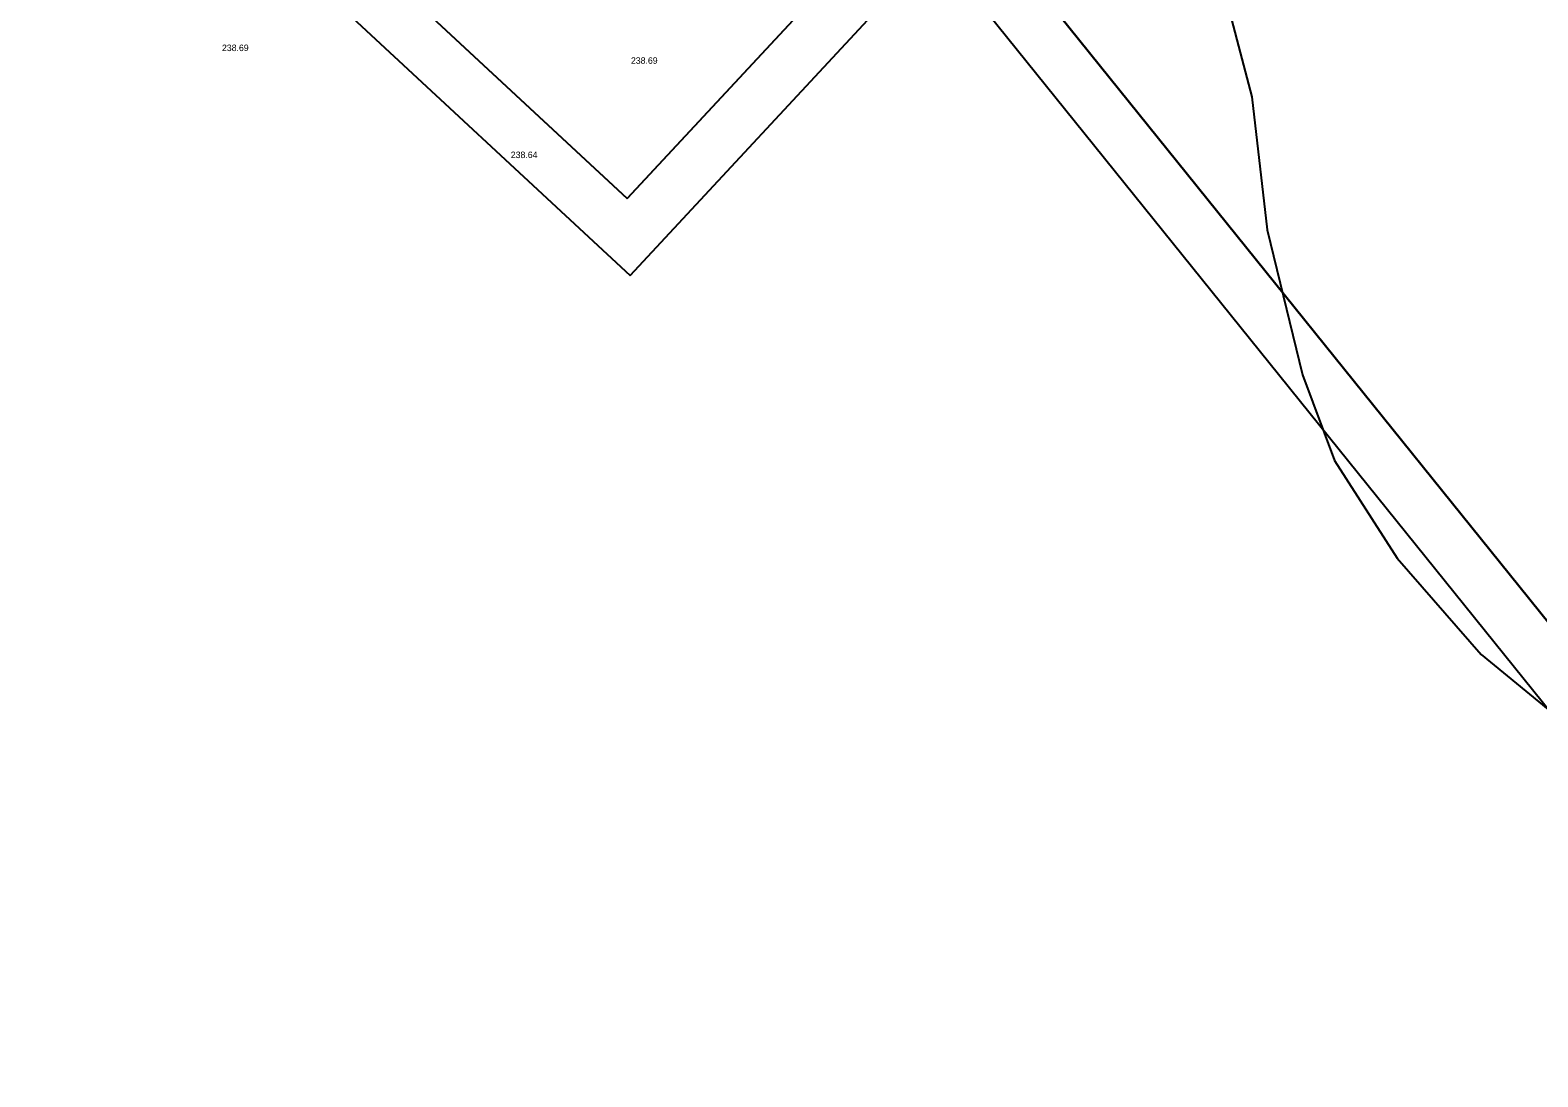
# Model space of a CAD drawing. Extents: x -555887 to -552101, y -1100251 to -1096546.
# Drawn here: x -555565.1 to -555426.4, y -1098965.7 to -1098869.4 of the extents above; entities that cross this region are included whole.
import ezdxf

# ---------------------------------------------------------------- set-up
doc = ezdxf.new("R2010")
doc.units = 0
for name, color, linetype in [('ram_VC1', 7, 'Continuous'), ('ram_VC3-R', 7, 'Continuous'), ('vrstevnice', 7, 'Continuous'), ('Výškopis', 7, 'Continuous')]:
    doc.layers.add(name, color=color, linetype=linetype)

msp = doc.modelspace()

# ---------------------------------------------------------------- linework, layer by layer
at = {"layer": 'ram_VC1'}
for points in [[(-554540.88, -1097849.11), (-554911.62, -1097504.63), (-555880.62, -1098547.51), (-555509.88, -1098891.98)], [(-554547.95, -1097849.37), (-554911.36, -1097511.7), (-555873.55, -1098547.25), (-555510.14, -1098884.91)]]:
    msp.add_lwpolyline(points, close=True, dxfattribs=at)
for points in [[(-554540.88, -1097849.11), (-554911.62, -1097504.63), (-555880.62, -1098547.51), (-555509.88, -1098891.98), (-554540.88, -1097849.11)], [(-555510.14, -1098884.91), (-555873.55, -1098547.25), (-554911.36, -1097511.7), (-554547.95, -1097849.37), (-555510.14, -1098884.91)]]:
    msp.add_lwpolyline(points, dxfattribs=at)
at = {"layer": 'ram_VC3-R'}
for points in [[(-554580.57, -1098306.86), (-554766.92, -1098075.6), (-555584.52, -1098734.41), (-555398.17, -1098965.67), (-554580.57, -1098306.86)], [(-555397.41, -1098958.64), (-555577.49, -1098735.16), (-554767.68, -1098082.63), (-554587.6, -1098306.1), (-555397.41, -1098958.64)]]:
    msp.add_lwpolyline(points, dxfattribs=at)
for points in [[(-554580.57, -1098306.86), (-554766.92, -1098075.6), (-555584.52, -1098734.41), (-555398.17, -1098965.67)], [(-554587.6, -1098306.1), (-554767.68, -1098082.63), (-555577.49, -1098735.16), (-555397.41, -1098958.64)]]:
    msp.add_lwpolyline(points, close=True, dxfattribs=at)
at = {"layer": 'vrstevnice'}
msp.add_lwpolyline([(-555584.38, -1098841.3), (-555555.17, -1098830.49), (-555545.9, -1098825.58), (-555525.82, -1098810.69), (-555515.57, -1098804.23), (-555509.4, -1098801.56), (-555505.88, -1098801.28), (-555498.44, -1098804.23), (-555492.55, -1098809.01), (-555476.26, -1098829.51), (-555466.43, -1098842.99), (-555460.25, -1098853.1), (-555455.62, -1098864.33), (-555452.67, -1098875.56), (-555451.26, -1098887.78), (-555448.03, -1098901.12), (-555445.08, -1098908.98), (-555439.33, -1098917.97), (-555431.6, -1098926.82), (-555423.04, -1098933.84)], dxfattribs=at)

# ---------------------------------------------------------------- texts
at = {"layer": 'Výškopis'}
for s, p in [('238.69', (-555547.42, -1098871.34)), ('238.69', (-555509.8, -1098872.51)), ('238.64', (-555520.85, -1098881.18))]:
    msp.add_text(s, height=0.6, dxfattribs=at).set_placement(p)

doc.saveas('drawing.dxf')
